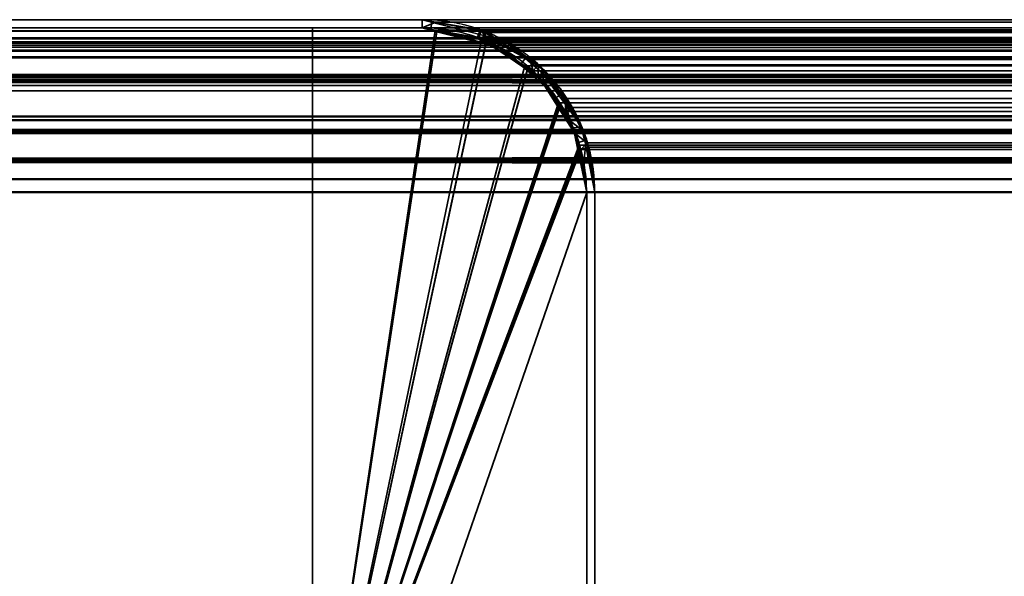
# Model space of a CAD drawing. Header units: millimetres. Extents: x -503 to 6703, y -110 to 249.
# Tile 996 of 1056: x 4027 to 4045, y 239 to 249. Entities that reach past the tile are written whole.
import ezdxf

# ---------------------------------------------------------------- set-up
doc = ezdxf.new("R2010")
doc.units = ezdxf.units.MM
doc.layers.add('152', color=7, linetype='Continuous', true_color=0xffffff)

# ---------------------------------------------------------------- blocks, each defined once
blk = doc.blocks.new('UG_SURFACE_350')
at = {"layer": '152', "color": 41, "linetype": 'Continuous', "lineweight": 35}
for points in [[(3982.35, 249.3, -5.75), (4032.35, 249.3, -5.75), (4032.35, 234.3, -5.75), (3982.35, 234.3, -5.75)], [(4032.35, 249.3, 2020.9), (4032.35, 249.3, -5.75), (3982.35, 249.3, -5.75), (3982.35, 249.3, 2070.9)], [(4032.35, 234.3, 2020.9), (4032.35, 249.3, 2020.9), (3982.35, 249.3, 2070.9), (3982.35, 234.3, 2070.9)], [(4032.35, 234.3, -5.75), (4032.35, 249.3, -5.75), (4032.35, 249.3, 2020.9), (4032.35, 234.3, 2020.9)]]:
    blk.add_3dface(points, dxfattribs=at)
blk = doc.blocks.new('UG_SURFACE_351')
at = {"layer": '152', "color": 7, "linetype": 'Continuous', "lineweight": 35}
for points in [[(4034.35, 249.45, 2018.9), (4034.35, 249.45, -5.75), (3980.35, 249.45, -5.75), (3980.35, 249.45, 2072.9)], [(3980.35, 249.45, -5.75), (4034.35, 249.45, -5.75), (4034.35, 249.3, -5.75), (3980.35, 249.3, -5.75)], [(3980.35, 249.3, 2072.9), (4034.35, 249.3, 2018.9), (4034.35, 249.45, 2018.9), (3980.35, 249.45, 2072.9)], [(4034.35, 249.3, 2018.9), (3980.35, 249.3, 2072.9), (3980.35, 249.3, -5.75), (4034.35, 249.3, -5.75)], [(4034.35, 249.45, 2018.9), (4035.429, 249.246, -5.75), (4034.522, 249.418, -5.75)], [(4035.429, 249.246, -5.75), (4034.35, 249.45, 2018.9), (4035.5, 249.156, 2017.75)], [(4034.522, 249.418, -5.75), (4034.35, 249.45, -5.75), (4034.35, 249.45, 2018.9)], [(4034.513, 249.269, -5.75), (4034.35, 249.3, -5.75), (4034.35, 249.45, -5.75), (4034.522, 249.418, -5.75)], [(4035.5, 249.156, 2017.75), (4034.35, 249.45, 2018.9), (4034.35, 249.3, 2018.9), (4035.448, 249.037, 2017.802)], [(4034.35, 249.3, -5.75), (4034.513, 249.269, -5.75), (4035.448, 249.037, 2017.802)], [(4035.448, 249.037, 2017.802), (4034.35, 249.3, 2018.9), (4034.35, 249.3, -5.75)], [(4035.378, 249.103, -5.75), (4034.513, 249.269, -5.75), (4034.522, 249.418, -5.75), (4035.429, 249.246, -5.75)], [(4035.448, 249.037, 2017.802), (4034.513, 249.269, -5.75), (4035.378, 249.103, -5.75)], [(4035.446, 249.09, -5.75), (4035.378, 249.103, -5.75), (4035.429, 249.246, -5.75), (4035.5, 249.233, -5.75)], [(4035.5, 249.156, 2017.75), (4035.5, 249.233, -5.75), (4035.429, 249.246, -5.75)], [(4035.446, 249.09, -5.75), (4035.5, 249.233, -5.75), (4035.508, 249.227, -5.75)], [(4035.452, 249.086, -5.75), (4035.446, 249.09, -5.75), (4035.508, 249.227, -5.75)], [(4035.448, 249.037, 2017.802), (4035.71, 248.974, 2017.54), (4035.861, 249.064, 2017.39), (4035.5, 249.156, 2017.75)], [(4035.508, 249.227, -5.75), (4036.235, 248.751, -5.75), (4036.145, 248.634, -5.75), (4035.452, 249.086, -5.75)], [(4035.5, 249.156, 2017.75), (4035.508, 249.227, -5.75), (4035.5, 249.233, -5.75)], [(4036.235, 248.751, -5.75), (4035.508, 249.227, -5.75), (4035.5, 249.156, 2017.75)], [(4036.235, 248.751, -5.75), (4035.5, 249.156, 2017.75), (4035.861, 249.064, 2017.39)], [(4035.448, 249.037, 2017.802), (4035.378, 249.103, -5.75), (4035.446, 249.09, -5.75)], [(4035.446, 249.09, -5.75), (4035.452, 249.086, -5.75), (4035.448, 249.037, 2017.802)], [(4035.71, 248.974, 2017.54), (4035.448, 249.037, 2017.802), (4035.452, 249.086, -5.75)], [(4035.452, 249.086, -5.75), (4036.145, 248.634, -5.75), (4036.464, 248.402, 2016.786)], [(4036.464, 248.402, 2016.786), (4035.71, 248.974, 2017.54), (4035.452, 249.086, -5.75)], [(4036.551, 248.466, 2016.699), (4035.861, 249.064, 2017.39), (4035.71, 248.974, 2017.54), (4036.464, 248.402, 2016.786)], [(4035.861, 249.064, 2017.39), (4036.577, 248.527, -5.75), (4036.235, 248.751, -5.75)], [(4035.861, 249.064, 2017.39), (4036.551, 248.466, 2016.699), (4036.577, 248.527, -5.75)], [(4036.471, 248.421, -5.75), (4036.145, 248.634, -5.75), (4036.235, 248.751, -5.75), (4036.577, 248.527, -5.75)], [(4036.145, 248.634, -5.75), (4036.471, 248.421, -5.75), (4036.464, 248.402, 2016.786)], [(4036.464, 248.402, 2016.786), (4036.56, 248.329, 2016.69), (4036.551, 248.466, 2016.699)], [(4036.56, 248.329, 2016.69), (4036.464, 248.402, 2016.786), (4036.471, 248.421, -5.75)], [(4036.577, 248.527, -5.75), (4036.871, 248.086, -5.75), (4036.754, 248.002, -5.75), (4036.471, 248.421, -5.75)], [(4036.471, 248.421, -5.75), (4037.054, 247.599, 2016.196), (4036.56, 248.329, 2016.69)], [(4036.471, 248.421, -5.75), (4036.754, 248.002, -5.75), (4037.122, 247.393, 2016.128)], [(4037.122, 247.393, 2016.128), (4037.054, 247.599, 2016.196), (4036.471, 248.421, -5.75)], [(4036.871, 248.086, -5.75), (4036.577, 248.527, -5.75), (4036.551, 248.466, 2016.699)], [(4036.551, 248.466, 2016.699), (4037.263, 247.499, -5.75), (4036.871, 248.086, -5.75)], [(4037.263, 247.499, -5.75), (4036.551, 248.466, 2016.699), (4036.872, 248.187, 2016.378)], [(4036.872, 248.187, 2016.378), (4036.551, 248.466, 2016.699), (4036.56, 248.329, 2016.69), (4037.054, 247.599, 2016.196)], [(4037.106, 247.48, -5.75), (4036.754, 248.002, -5.75), (4036.871, 248.086, -5.75), (4037.263, 247.499, -5.75)], [(4036.872, 248.187, 2016.378), (4037.271, 247.458, -5.75), (4037.263, 247.499, -5.75)], [(4036.872, 248.187, 2016.378), (4037.26, 247.44, 2015.99), (4037.271, 247.458, -5.75)], [(4037.054, 247.599, 2016.196), (4037.26, 247.44, 2015.99), (4036.872, 248.187, 2016.378)], [(4036.754, 248.002, -5.75), (4037.106, 247.48, -5.75), (4037.122, 247.393, 2016.128)], [(4037.26, 247.44, 2015.99), (4037.054, 247.599, 2016.196), (4037.122, 247.393, 2016.128)], [(4037.122, 247.401, -5.75), (4037.106, 247.48, -5.75), (4037.263, 247.499, -5.75), (4037.271, 247.458, -5.75)], [(4037.106, 247.48, -5.75), (4037.122, 247.401, -5.75), (4037.122, 247.393, 2016.128)], [(4037.271, 247.458, -5.75), (4037.313, 247.246, -5.75), (4037.164, 247.199, -5.75), (4037.122, 247.401, -5.75)], [(4037.122, 247.393, 2016.128), (4037.295, 246.871, 2015.955), (4037.344, 247.279, 2015.906), (4037.26, 247.44, 2015.99)], [(4037.122, 247.401, -5.75), (4037.164, 247.199, -5.75), (4037.35, 246.3, 2015.9)], [(4037.35, 246.3, 2015.9), (4037.295, 246.871, 2015.955), (4037.122, 247.401, -5.75)], [(4037.295, 246.871, 2015.955), (4037.122, 247.393, 2016.128), (4037.122, 247.401, -5.75)], [(4037.313, 247.246, -5.75), (4037.271, 247.458, -5.75), (4037.26, 247.44, 2015.99)], [(4037.313, 247.246, -5.75), (4037.26, 247.44, 2015.99), (4037.344, 247.279, 2015.906)], [(4037.35, 246.3, -5.75), (4037.164, 247.199, -5.75), (4037.313, 247.246, -5.75), (4037.5, 246.3, -5.75)], [(4037.164, 247.199, -5.75), (4037.35, 246.3, -5.75), (4037.35, 246.3, 2015.9)], [(4037.5, 246.3, 2015.75), (4037.344, 247.279, 2015.906), (4037.295, 246.871, 2015.955), (4037.35, 246.3, 2015.9)], [(4037.344, 247.279, 2015.906), (4037.5, 246.3, -5.75), (4037.313, 247.246, -5.75)], [(4037.344, 247.279, 2015.906), (4037.5, 246.3, 2015.75), (4037.5, 246.3, -5.75)], [(4037.5, 246.3, -5.75), (4037.5, 208.3, -5.75), (4037.35, 208.3, -5.75), (4037.35, 246.3, -5.75)], [(4037.35, 208.3, 2015.9), (4037.35, 246.3, 2015.9), (4037.35, 246.3, -5.75), (4037.35, 208.3, -5.75)], [(4037.35, 246.3, 2015.9), (4037.35, 208.3, 2015.9), (4037.5, 208.3, 2015.75), (4037.5, 246.3, 2015.75)], [(4037.5, 208.3, -5.75), (4037.5, 246.3, -5.75), (4037.5, 246.3, 2015.75), (4037.5, 208.3, 2015.75)]]:
    blk.add_3dface(points, dxfattribs=at)
blk = doc.blocks.new('UG_SURFACE_352')
at = {"layer": '152', "color": 14, "linetype": 'Continuous', "lineweight": 35}
for points in [[(4032.35, 249.3, -5.75), (4032.35, 234.3, -5.75), (4032.35, 234.3, 2020.9), (4032.35, 249.3, 2020.9)], [(4032.35, 234.3, -5.75), (4032.35, 249.3, -5.75), (4034.35, 249.3, -5.75), (4034.62, 249.246, -5.75)], [(4034.621, 249.231, 2018.629), (4034.35, 249.3, 2018.9), (4032.35, 249.3, 2020.9), (4032.35, 234.3, 2020.9)], [(4034.35, 249.3, 2018.9), (4034.35, 249.3, -5.75), (4032.35, 249.3, -5.75), (4032.35, 249.3, 2020.9)], [(4034.35, 249.3, -5.75), (4034.35, 249.3, 2018.9), (4034.621, 249.231, 2018.629)], [(4034.621, 249.231, 2018.629), (4034.62, 249.246, -5.75), (4034.35, 249.3, -5.75)], [(4032.35, 234.3, -5.75), (4034.62, 249.246, -5.75), (4035.498, 249.072, -5.75), (4035.517, 249.059, -5.75)], [(4032.35, 234.3, 2020.9), (4035.512, 249.003, 2017.738), (4034.621, 249.231, 2018.629)], [(4034.62, 249.246, -5.75), (4034.621, 249.231, 2018.629), (4035.512, 249.003, 2017.738)], [(4035.512, 249.003, 2017.738), (4035.498, 249.072, -5.75), (4034.62, 249.246, -5.75)], [(4035.517, 249.059, -5.75), (4036.271, 248.555, -5.75), (4032.35, 234.3, -5.75)], [(4032.35, 234.3, 2020.9), (4036.263, 248.521, 2016.987), (4035.789, 248.933, 2017.461), (4035.512, 249.003, 2017.738)], [(4035.512, 249.003, 2017.738), (4035.517, 249.059, -5.75), (4035.498, 249.072, -5.75)], [(4035.517, 249.059, -5.75), (4035.512, 249.003, 2017.738), (4035.789, 248.933, 2017.461)], [(4035.789, 248.933, 2017.461), (4036.271, 248.555, -5.75), (4035.517, 249.059, -5.75)], [(4035.789, 248.933, 2017.461), (4036.263, 248.521, 2016.987), (4036.271, 248.555, -5.75)], [(4032.35, 234.3, -5.75), (4036.271, 248.555, -5.75), (4036.471, 248.421, -5.75), (4036.838, 247.873, -5.75)], [(4032.35, 234.3, 2020.9), (4036.864, 247.882, 2016.386), (4036.752, 248.097, 2016.498), (4036.263, 248.521, 2016.987)], [(4036.471, 248.421, -5.75), (4036.271, 248.555, -5.75), (4036.263, 248.521, 2016.987)], [(4036.471, 248.421, -5.75), (4036.263, 248.521, 2016.987), (4036.752, 248.097, 2016.498)], [(4036.752, 248.097, 2016.498), (4036.838, 247.873, -5.75), (4036.471, 248.421, -5.75)], [(4036.752, 248.097, 2016.498), (4036.864, 247.882, 2016.386), (4036.838, 247.873, -5.75)], [(4037.226, 247.077, 2016.024), (4037.201, 247.232, 2016.048), (4036.864, 247.882, 2016.386), (4032.35, 234.3, 2020.9)], [(4036.838, 247.873, -5.75), (4037.122, 247.448, -5.75), (4037.196, 247.073, -5.75), (4032.35, 234.3, -5.75)], [(4037.122, 247.448, -5.75), (4036.838, 247.873, -5.75), (4036.864, 247.882, 2016.386)], [(4037.122, 247.448, -5.75), (4036.864, 247.882, 2016.386), (4037.201, 247.232, 2016.048)], [(4037.201, 247.232, 2016.048), (4037.196, 247.073, -5.75), (4037.122, 247.448, -5.75)], [(4037.201, 247.232, 2016.048), (4037.226, 247.077, 2016.024), (4037.196, 247.073, -5.75)], [(4032.35, 234.3, 2020.9), (4033.2, 234.3, 2020.05), (4037.35, 246.3, 2015.9), (4037.226, 247.077, 2016.024)], [(4037.196, 247.073, -5.75), (4037.35, 246.3, -5.75), (4033.2, 234.3, -5.75), (4032.35, 234.3, -5.75)], [(4037.196, 247.073, -5.75), (4037.226, 247.077, 2016.024), (4037.35, 246.3, 2015.9)], [(4037.35, 246.3, 2015.9), (4037.35, 246.3, -5.75), (4037.196, 247.073, -5.75)], [(4033.2, 234.3, -5.75), (4037.35, 246.3, -5.75), (4037.35, 208.15, -5.75)], [(4037.35, 208.15, 2015.9), (4037.35, 246.3, 2015.9), (4033.2, 234.3, 2020.05)], [(4037.35, 208.15, -5.75), (4037.35, 246.3, -5.75), (4037.35, 246.3, 2015.9), (4037.35, 208.15, 2015.9)]]:
    blk.add_3dface(points, dxfattribs=at)
blk = doc.blocks.new('UG_SURFACE_353')
at = {"layer": '152', "color": 7, "linetype": 'Continuous', "lineweight": 35}
for points in [[(3978.922, 249.108, 2074.328), (5020.708, 249.267, 2073.958), (5020.557, 249.293, 2073.807)], [(5020.557, 249.293, 2073.807), (3979.45, 249.234, 2073.8), (3978.922, 249.108, 2074.328)], [(3979.251, 249.037, 2073.999), (3980.35, 249.3, 2072.9), (5019.65, 249.3, 2072.9)], [(5019.65, 249.3, 2072.9), (5020.658, 249.126, 2073.907), (3979.251, 249.037, 2073.999)], [(3979.45, 249.234, 2073.8), (5020.557, 249.293, 2073.807), (5019.65, 249.45, 2072.9)], [(5019.65, 249.45, 2072.9), (3980.35, 249.45, 2072.9), (3979.45, 249.234, 2073.8)], [(5019.65, 249.45, 2072.9), (4965.65, 249.45, 2018.9), (4034.35, 249.45, 2018.9), (3980.35, 249.45, 2072.9)], [(4034.35, 249.3, 2018.9), (3980.35, 249.3, 2072.9), (3980.35, 249.45, 2072.9), (4034.35, 249.45, 2018.9)], [(5019.65, 249.3, 2072.9), (3980.35, 249.3, 2072.9), (4034.35, 249.3, 2018.9), (4965.65, 249.3, 2018.9)], [(4034.597, 249.407, 2018.653), (4034.35, 249.45, 2018.9), (4965.65, 249.45, 2018.9)], [(4034.35, 249.3, 2018.9), (4034.35, 249.45, 2018.9), (4034.597, 249.407, 2018.653)], [(4034.597, 249.407, 2018.653), (4035.408, 249.267, 2017.842), (4035.357, 249.126, 2017.893), (4034.35, 249.3, 2018.9)], [(4965.65, 249.3, 2018.9), (4034.35, 249.3, 2018.9), (4035.357, 249.126, 2017.893)], [(4965.65, 249.45, 2018.9), (4965.406, 249.392, 2018.656), (4034.597, 249.407, 2018.653)], [(4035.408, 249.267, 2017.842), (4034.597, 249.407, 2018.653), (4965.406, 249.392, 2018.656)], [(4035.357, 249.126, 2017.893), (4964.552, 249.037, 2017.802), (4965.65, 249.3, 2018.9)], [(4035.408, 249.267, 2017.842), (4965.406, 249.392, 2018.656), (4964.514, 249.178, 2017.764)], [(3978.618, 248.877, 2074.632), (5021.381, 248.863, 2074.631), (5020.708, 249.267, 2073.958)], [(3978.922, 249.108, 2074.328), (3978.618, 248.877, 2074.632), (5020.708, 249.267, 2073.958)], [(5020.658, 249.126, 2073.907), (5020.75, 249.07, 2074), (3979.251, 249.037, 2073.999)], [(4035.45, 249.07, 2017.8), (4035.357, 249.126, 2017.893), (4035.408, 249.267, 2017.842), (4035.489, 249.218, 2017.761)], [(4035.357, 249.126, 2017.893), (4035.45, 249.07, 2017.8), (4964.552, 249.037, 2017.802)], [(4964.514, 249.178, 2017.764), (4035.489, 249.218, 2017.761), (4035.408, 249.267, 2017.842)], [(4036.371, 248.517, 2016.879), (4035.45, 249.07, 2017.8), (4035.489, 249.218, 2017.761), (4036.315, 248.722, 2016.935)], [(4035.489, 249.218, 2017.761), (4964.514, 249.178, 2017.764), (4964.222, 249.108, 2017.472)], [(4964.222, 249.108, 2017.472), (4036.315, 248.722, 2016.935), (4035.489, 249.218, 2017.761)], [(5021.763, 248.402, 2075.013), (3978.234, 248.4, 2075.016), (3978.99, 248.974, 2074.26)], [(5021.67, 248.517, 2074.921), (3978.99, 248.974, 2074.26), (3979.251, 249.037, 2073.999)], [(5021.67, 248.517, 2074.921), (5021.763, 248.402, 2075.013), (3978.99, 248.974, 2074.26)], [(3979.251, 249.037, 2073.999), (5020.75, 249.07, 2074), (5021.67, 248.517, 2074.921)], [(4964.29, 248.974, 2017.54), (4035.45, 249.07, 2017.8), (4036.371, 248.517, 2016.879)], [(4964.29, 248.974, 2017.54), (4964.552, 249.037, 2017.802), (4035.45, 249.07, 2017.8)], [(4964.222, 249.108, 2017.472), (4963.691, 248.705, 2016.941), (4036.315, 248.722, 2016.935)], [(4036.371, 248.517, 2016.879), (4963.533, 248.4, 2016.783), (4964.29, 248.974, 2017.54)], [(5021.381, 248.863, 2074.631), (3978.618, 248.877, 2074.632), (3978.029, 248.43, 2075.221)], [(3978.029, 248.43, 2075.221), (5021.771, 248.628, 2075.022), (5021.381, 248.863, 2074.631)], [(3978.029, 248.43, 2075.221), (5022.088, 248.231, 2075.338), (5021.771, 248.628, 2075.022)], [(4036.471, 248.628, 2016.778), (4036.315, 248.722, 2016.935), (4963.691, 248.705, 2016.941)], [(4036.315, 248.722, 2016.935), (4036.471, 248.628, 2016.778), (4036.371, 248.517, 2016.879)], [(4036.463, 248.401, 2016.787), (4036.371, 248.517, 2016.879), (4036.471, 248.628, 2016.778)], [(4036.963, 247.773, 2016.286), (4036.463, 248.401, 2016.787), (4036.471, 248.628, 2016.778), (4036.961, 248.015, 2016.29)], [(4036.471, 248.628, 2016.778), (4963.691, 248.705, 2016.941), (4963.329, 248.43, 2016.579)], [(4963.329, 248.43, 2016.579), (4036.961, 248.015, 2016.29), (4036.471, 248.628, 2016.778)], [(3978.029, 248.43, 2075.221), (3977.906, 248.248, 2075.344), (5022.088, 248.231, 2075.338)], [(5022.264, 247.773, 2075.514), (3978.14, 248.329, 2075.11), (3978.234, 248.4, 2075.016)], [(3978.234, 248.4, 2075.016), (5021.763, 248.402, 2075.013), (5022.264, 247.773, 2075.514)], [(4036.371, 248.517, 2016.879), (4036.463, 248.401, 2016.787), (4963.533, 248.4, 2016.783)], [(4036.463, 248.401, 2016.787), (4962.946, 247.599, 2016.196), (4963.44, 248.329, 2016.69)], [(4962.946, 247.599, 2016.196), (4036.463, 248.401, 2016.787), (4036.963, 247.773, 2016.286)], [(4963.44, 248.329, 2016.69), (4963.533, 248.4, 2016.783), (4036.463, 248.401, 2016.787)], [(4963.329, 248.43, 2016.579), (4963.045, 248.01, 2016.295), (4036.961, 248.015, 2016.29)], [(5022.088, 248.231, 2075.338), (3977.906, 248.248, 2075.344), (3977.511, 247.664, 2075.739)], [(3977.511, 247.664, 2075.739), (5022.394, 247.847, 2075.644), (5022.088, 248.231, 2075.338)], [(3977.646, 247.599, 2075.604), (3978.14, 248.329, 2075.11), (5022.264, 247.773, 2075.514)], [(4037.094, 247.847, 2016.156), (4036.961, 248.015, 2016.29), (4963.045, 248.01, 2016.295)], [(4036.961, 248.015, 2016.29), (4037.094, 247.847, 2016.156), (4036.963, 247.773, 2016.286)], [(4037.094, 247.847, 2016.156), (4963.045, 248.01, 2016.295), (4962.811, 247.664, 2016.061)], [(3977.432, 247.428, 2075.818), (5022.567, 247.424, 2075.818), (5022.394, 247.847, 2075.644)], [(3977.511, 247.664, 2075.739), (3977.432, 247.428, 2075.818), (5022.394, 247.847, 2075.644)], [(5022.264, 247.773, 2075.514), (3977.577, 247.39, 2075.673), (3977.646, 247.599, 2075.604)], [(5022.264, 247.773, 2075.514), (5022.422, 247.386, 2075.672), (3977.577, 247.39, 2075.673)], [(4037.123, 247.385, 2016.128), (4036.963, 247.773, 2016.286), (4037.094, 247.847, 2016.156), (4037.359, 247.202, 2015.891)], [(4036.963, 247.773, 2016.286), (4962.877, 247.39, 2016.127), (4962.946, 247.599, 2016.196)], [(4036.963, 247.773, 2016.286), (4037.123, 247.385, 2016.128), (4962.877, 247.39, 2016.127)], [(4962.811, 247.664, 2016.061), (4037.359, 247.202, 2015.891), (4037.094, 247.847, 2016.156)], [(4962.811, 247.664, 2016.061), (4962.655, 247.192, 2015.904), (4037.359, 247.202, 2015.891)], [(5022.567, 247.424, 2075.818), (3977.432, 247.428, 2075.818), (3977.257, 246.9, 2075.992)], [(3977.257, 246.9, 2075.992), (5022.69, 247.124, 2075.94), (5022.567, 247.424, 2075.818)], [(3977.405, 246.871, 2075.845), (3977.577, 247.39, 2075.673), (5022.422, 247.386, 2075.672)], [(5022.422, 247.386, 2075.672), (5022.545, 247.085, 2075.795), (3977.405, 246.871, 2075.845)], [(4962.705, 246.871, 2015.955), (4962.877, 247.39, 2016.127), (4037.123, 247.385, 2016.128)], [(4962.705, 246.871, 2015.955), (4037.123, 247.385, 2016.128), (4037.245, 247.085, 2016.005)], [(4037.359, 247.202, 2015.891), (4037.245, 247.085, 2016.005), (4037.123, 247.385, 2016.128)], [(4037.359, 247.202, 2015.891), (4037.39, 247.124, 2015.86), (4037.245, 247.085, 2016.005)], [(4037.39, 247.124, 2015.86), (4037.359, 247.202, 2015.891), (4962.655, 247.192, 2015.904)], [(4037.39, 247.124, 2015.86), (4962.655, 247.192, 2015.904), (4962.558, 246.9, 2015.808)], [(3977.257, 246.9, 2075.992), (5022.768, 246.544, 2076.018), (5022.69, 247.124, 2075.94)], [(5022.545, 247.085, 2075.795), (5022.65, 246.3, 2075.9), (3977.405, 246.871, 2075.845)], [(4037.35, 246.3, 2015.9), (4037.245, 247.085, 2016.005), (4037.39, 247.124, 2015.86), (4037.5, 246.3, 2015.75)], [(4037.245, 247.085, 2016.005), (4962.65, 246.3, 2015.9), (4962.705, 246.871, 2015.955)], [(4037.245, 247.085, 2016.005), (4037.35, 246.3, 2015.9), (4962.65, 246.3, 2015.9)], [(4962.558, 246.9, 2015.808), (4037.5, 246.3, 2015.75), (4037.39, 247.124, 2015.86)], [(3977.257, 246.9, 2075.992), (3977.224, 246.548, 2076.026), (5022.768, 246.544, 2076.018)], [(5022.65, 246.3, 2075.9), (3977.35, 246.3, 2075.9), (3977.405, 246.871, 2075.845)], [(4962.558, 246.9, 2015.808), (4962.5, 246.3, 2015.75), (4037.5, 246.3, 2015.75)], [(5022.768, 246.544, 2076.018), (3977.224, 246.548, 2076.026), (3977.2, 246.3, 2076.05)], [(3977.2, 246.3, 2076.05), (5022.8, 246.3, 2076.05), (5022.768, 246.544, 2076.018)], [(3977.2, 246.3, 2076.05), (3977.2, 230.45, 2076.05), (5022.8, 230.45, 2076.05), (5022.8, 246.3, 2076.05)], [(5022.65, 246.3, 2075.9), (5022.65, 230.45, 2075.9), (3977.35, 230.45, 2075.9), (3977.35, 246.3, 2075.9)], [(4962.65, 208.3, 2015.9), (4962.65, 246.3, 2015.9), (4037.35, 246.3, 2015.9), (4037.35, 208.3, 2015.9)], [(4037.5, 246.3, 2015.75), (4037.5, 208.3, 2015.75), (4037.35, 208.3, 2015.9), (4037.35, 246.3, 2015.9)], [(4037.5, 208.3, 2015.75), (4037.5, 246.3, 2015.75), (4962.5, 246.3, 2015.75), (4962.5, 208.3, 2015.75)]]:
    blk.add_3dface(points, dxfattribs=at)
blk = doc.blocks.new('UG_SURFACE_354')
at = {"layer": '152', "color": 14, "linetype": 'Continuous', "lineweight": 35}
for points in [[(4032.35, 249.3, 2020.9), (4032.35, 234.3, 2020.9), (4967.65, 234.3, 2020.9), (4967.65, 249.3, 2020.9)], [(4032.35, 234.3, 2020.9), (4032.35, 249.3, 2020.9), (4034.35, 249.3, 2018.9), (4034.585, 249.259, 2018.665)], [(4967.65, 249.3, 2020.9), (4965.65, 249.3, 2018.9), (4034.35, 249.3, 2018.9), (4032.35, 249.3, 2020.9)], [(4034.585, 249.259, 2018.665), (4034.35, 249.3, 2018.9), (4965.65, 249.3, 2018.9)], [(4965.65, 249.3, 2018.9), (4965.418, 249.244, 2018.668), (4034.585, 249.259, 2018.665)], [(4034.585, 249.259, 2018.665), (4035.357, 249.126, 2017.893), (4035.435, 249.079, 2017.815), (4032.35, 234.3, 2020.9)], [(4035.357, 249.126, 2017.893), (4034.585, 249.259, 2018.665), (4965.418, 249.244, 2018.668)], [(4035.357, 249.126, 2017.893), (4965.418, 249.244, 2018.668), (4964.568, 249.041, 2017.818)], [(4964.568, 249.041, 2017.818), (4035.435, 249.079, 2017.815), (4035.357, 249.126, 2017.893)], [(4032.35, 234.3, 2020.9), (4035.435, 249.079, 2017.815), (4036.222, 248.607, 2017.028)], [(4035.435, 249.079, 2017.815), (4964.568, 249.041, 2017.818), (4964.29, 248.974, 2017.54)], [(4964.29, 248.974, 2017.54), (4036.222, 248.607, 2017.028), (4035.435, 249.079, 2017.815)], [(4964.29, 248.974, 2017.54), (4963.785, 248.59, 2017.035), (4036.222, 248.607, 2017.028)], [(4036.222, 248.607, 2017.028), (4036.371, 248.517, 2016.879), (4036.836, 247.933, 2016.414), (4032.35, 234.3, 2020.9)], [(4036.371, 248.517, 2016.879), (4036.222, 248.607, 2017.028), (4963.785, 248.59, 2017.035)], [(4036.371, 248.517, 2016.879), (4963.785, 248.59, 2017.035), (4963.44, 248.329, 2016.69)], [(4963.44, 248.329, 2016.69), (4036.836, 247.933, 2016.414), (4036.371, 248.517, 2016.879)], [(4963.44, 248.329, 2016.69), (4963.169, 247.929, 2016.419), (4036.836, 247.933, 2016.414)], [(4036.836, 247.933, 2016.414), (4036.963, 247.773, 2016.286), (4037.215, 247.159, 2016.035), (4032.35, 234.3, 2020.9)], [(4036.963, 247.773, 2016.286), (4036.836, 247.933, 2016.414), (4963.169, 247.929, 2016.419)], [(4036.963, 247.773, 2016.286), (4963.169, 247.929, 2016.419), (4962.946, 247.599, 2016.196)], [(4962.946, 247.599, 2016.196), (4037.215, 247.159, 2016.035), (4036.963, 247.773, 2016.286)], [(4962.946, 247.599, 2016.196), (4962.797, 247.149, 2016.047), (4037.215, 247.159, 2016.035)], [(4032.35, 234.3, 2020.9), (4037.215, 247.159, 2016.035), (4037.245, 247.085, 2016.005)], [(4037.245, 247.085, 2016.005), (4037.215, 247.159, 2016.035), (4962.797, 247.149, 2016.047)], [(4037.245, 247.085, 2016.005), (4962.797, 247.149, 2016.047), (4962.705, 246.871, 2015.955)], [(4037.245, 247.085, 2016.005), (4037.35, 246.3, 2015.9), (4033.2, 234.3, 2020.05), (4032.35, 234.3, 2020.9)], [(4962.705, 246.871, 2015.955), (4037.35, 246.3, 2015.9), (4037.245, 247.085, 2016.005)], [(4962.705, 246.871, 2015.955), (4962.65, 246.3, 2015.9), (4037.35, 246.3, 2015.9)], [(4033.2, 234.3, 2020.05), (4037.35, 246.3, 2015.9), (4037.35, 208.15, 2015.9)], [(4037.35, 208.15, 2015.9), (4037.35, 246.3, 2015.9), (4962.65, 246.3, 2015.9), (4962.65, 208.15, 2015.9)]]:
    blk.add_3dface(points, dxfattribs=at)
blk = doc.blocks.new('UG_SURFACE_355')
at = {"layer": '152', "color": 14, "linetype": 'Continuous', "lineweight": 35}
for points in [[(3979.493, 249.095, 2073.757), (5020.514, 249.151, 2073.764), (5019.65, 249.3, 2072.9)], [(5019.65, 249.3, 2072.9), (3980.35, 249.3, 2072.9), (3979.493, 249.095, 2073.757)], [(5019.65, 249.3, 2072.9), (5017.65, 249.3, 2070.9), (3982.35, 249.3, 2070.9), (3980.35, 249.3, 2072.9)], [(5017.65, 230.45, 2070.9), (3982.35, 230.45, 2070.9), (3982.35, 249.3, 2070.9), (5017.65, 249.3, 2070.9)], [(3978.701, 248.754, 2074.549), (5021.299, 248.741, 2074.549), (5020.658, 249.126, 2073.907)], [(3978.99, 248.974, 2074.26), (3978.701, 248.754, 2074.549), (5020.658, 249.126, 2073.907)], [(3978.99, 248.974, 2074.26), (5020.658, 249.126, 2073.907), (5020.514, 249.151, 2073.764)], [(5020.514, 249.151, 2073.764), (3979.493, 249.095, 2073.757), (3978.99, 248.974, 2074.26)], [(5021.299, 248.741, 2074.549), (3978.701, 248.754, 2074.549), (3978.14, 248.329, 2075.11)], [(3978.14, 248.329, 2075.11), (5021.67, 248.517, 2074.921), (5021.299, 248.741, 2074.549)], [(3978.14, 248.329, 2075.11), (5021.972, 248.139, 2075.222), (5021.67, 248.517, 2074.921)], [(3978.14, 248.329, 2075.11), (3978.023, 248.156, 2075.227), (5021.972, 248.139, 2075.222)], [(5021.972, 248.139, 2075.222), (3978.023, 248.156, 2075.227), (3977.646, 247.599, 2075.604)], [(3977.646, 247.599, 2075.604), (5022.264, 247.773, 2075.514), (5021.972, 248.139, 2075.222)], [(3977.571, 247.374, 2075.679), (5022.429, 247.37, 2075.679), (5022.264, 247.773, 2075.514)], [(3977.646, 247.599, 2075.604), (3977.571, 247.374, 2075.679), (5022.264, 247.773, 2075.514)], [(5022.429, 247.37, 2075.679), (3977.571, 247.374, 2075.679), (3977.405, 246.871, 2075.845)], [(3977.405, 246.871, 2075.845), (5022.545, 247.085, 2075.795), (5022.429, 247.37, 2075.679)], [(3977.405, 246.871, 2075.845), (5022.619, 246.532, 2075.869), (5022.545, 247.085, 2075.795)], [(3977.405, 246.871, 2075.845), (3977.373, 246.536, 2075.877), (5022.619, 246.532, 2075.869)], [(5022.619, 246.532, 2075.869), (3977.373, 246.536, 2075.877), (3977.35, 246.3, 2075.9)], [(3977.35, 246.3, 2075.9), (5022.65, 246.3, 2075.9), (5022.619, 246.532, 2075.869)], [(3977.35, 246.3, 2075.9), (3977.35, 230.45, 2075.9), (5022.65, 230.45, 2075.9), (5022.65, 246.3, 2075.9)]]:
    blk.add_3dface(points, dxfattribs=at)
blk = doc.blocks.new('UG_SURFACE_356')
at = {"layer": '152', "color": 41, "linetype": 'Continuous', "lineweight": 35}
for points in [[(3982.35, 234.3, 2070.9), (3982.35, 249.3, 2070.9), (4032.35, 249.3, 2020.9), (4032.35, 234.3, 2020.9)], [(3982.35, 249.3, 2070.9), (3982.35, 234.3, 2070.9), (5017.65, 234.3, 2070.9), (5017.65, 249.3, 2070.9)], [(5017.65, 249.3, 2070.9), (4967.65, 249.3, 2020.9), (4032.35, 249.3, 2020.9), (3982.35, 249.3, 2070.9)], [(4032.35, 234.3, 2020.9), (4032.35, 249.3, 2020.9), (4967.65, 249.3, 2020.9), (4967.65, 234.3, 2020.9)]]:
    blk.add_3dface(points, dxfattribs=at)

msp = doc.modelspace()

# ---------------------------------------------------------------- linework, layer by layer
at = {"layer": '152', "color": 251, "linetype": 'Continuous', "lineweight": -3, "true_color": 0x636466}
for p, q in [((3980.35, 249.45, 2072.9), (5019.65, 249.45, 2072.9)), ((3980.35, 249.45, -5.75), (4034.35, 249.45, -5.75)), ((3980.35, 249.45, 2072.9), (4034.35, 249.45, 2018.9)), ((4034.35, 249.45, 2018.9), (3980.35, 249.45, 2072.9)), ((3980.35, 249.3, 2072.9), (4034.35, 249.3, 2018.9)), ((4034.35, 249.3, 2018.9), (3980.35, 249.3, 2072.9)), ((3980.35, 249.3, -5.75), (4034.35, 249.3, -5.75)), ((3980.35, 249.3, 2072.9), (5019.65, 249.3, 2072.9)), ((3982.35, 249.3, 2070.9), (5017.65, 249.3, 2070.9)), ((3982.35, 249.3, 2070.9), (4032.35, 249.3, 2020.9)), ((4032.35, 249.3, 2020.9), (3982.35, 249.3, 2070.9)), ((3982.35, 249.3, 2070.9), (5017.65, 249.3, 2070.9)), ((3982.35, 249.3, -5.75), (4032.35, 249.3, -5.75)), ((4032.35, 249.3, -5.75), (4034.35, 249.3, -5.75)), ((4032.35, 249.3, -5.75), (4032.35, 249.3, 2020.9)), ((4032.35, 234.3, 2020.9), (4032.35, 249.3, 2020.9)), ((4032.35, 249.3, 2020.9), (4032.35, 234.3, 2020.9)), ((4032.35, 249.3, 2020.9), (4967.65, 249.3, 2020.9)), ((4034.35, 249.3, 2018.9), (4032.35, 249.3, 2020.9)), ((4032.35, 234.3, -5.75), (4032.35, 249.3, -5.75)), ((4032.35, 249.3, -5.75), (4032.35, 234.3, -5.75)), ((4032.35, 249.3, 2020.9), (4967.65, 249.3, 2020.9)), ((4032.35, 249.3, -5.75), (4032.35, 249.3, 2020.9)), ((4032.35, 234.3, 2020.9), (4032.35, 249.3, 2020.9)), ((4032.35, 249.3, 2020.9), (4032.35, 234.3, 2020.9)), ((4032.35, 249.3, 2020.9), (4034.35, 249.3, 2018.9)), ((4034.35, 249.45, -5.75), (4034.35, 249.45, 2018.9)), ((4034.35, 249.45, 2018.9), (4965.65, 249.45, 2018.9)), ((4034.35, 249.3, -5.75), (4034.35, 249.3, 2018.9)), ((4034.35, 249.3, 2018.9), (4965.65, 249.3, 2018.9)), ((4034.35, 249.3, 2018.9), (4965.65, 249.3, 2018.9)), ((4034.35, 249.3, -5.75), (4034.35, 249.3, 2018.9)), ((3977.2, 246.3, 2076.05), (5022.8, 246.3, 2076.05)), ((3977.35, 246.3, 2075.9), (5022.65, 246.3, 2075.9)), ((3977.35, 246.3, 2075.9), (5022.65, 246.3, 2075.9)), ((4037.35, 246.3, -5.75), (4037.35, 246.3, 2015.9)), ((4037.35, 246.3, -5.75), (4037.35, 208.15, -5.75)), ((4037.35, 246.3, 2015.9), (4037.35, 208.3, 2015.9)), ((4037.35, 246.3, 2015.9), (4037.35, 208.3, 2015.9)), ((4037.35, 246.3, 2015.9), (4962.65, 246.3, 2015.9)), ((4037.35, 246.3, 2015.9), (4037.35, 208.15, 2015.9)), ((4037.35, 246.3, -5.75), (4037.35, 208.3, -5.75)), ((4037.35, 246.3, 2015.9), (4037.35, 208.15, 2015.9)), ((4037.5, 246.3, -5.75), (4037.5, 246.3, 2015.75)), ((4037.5, 246.3, 2015.75), (4037.5, 208.3, 2015.75)), ((4037.5, 246.3, 2015.75), (4962.5, 246.3, 2015.75)), ((4037.5, 246.3, 2015.75), (4037.5, 208.3, 2015.75)), ((4037.5, 246.3, -5.75), (4037.5, 208.3, -5.75))]:
    msp.add_line(p, q, dxfattribs=at)
msp.add_arc((4034.35, 246.3, -5.75), 3, 0, 90, dxfattribs=at)
for points, degree in [([(3980.35, 249.3, 2072.9), (4326.783, 249.3, 2072.9), (4673.217, 249.3, 2072.9), (5019.65, 249.3, 2072.9)], 3), ([(4034.35, 249.3, -5.75), (4034.35, 249.45, -5.75)], 1), ([(4037.35, 246.3, -5.75), (4037.5, 246.3, -5.75)], 1), ([(4037.35, 246.3, -5.75), (4037.35, 246.3, 668.133), (4037.35, 246.3, 1342.017), (4037.35, 246.3, 2015.9)], 3), ([(4037.35, 246.3, 2015.9), (4345.783, 246.3, 2015.9), (4654.217, 246.3, 2015.9), (4962.65, 246.3, 2015.9)], 3)]:
    msp.add_open_spline(points, degree=degree, dxfattribs=at)
for points in [[(4037.5, 246.3, 2015.75), (4037.5, 249.45, 2015.75), (4034.35, 249.45, 2018.9)], [(4037.5, 246.3, -5.75), (4037.5, 249.45, -5.75), (4034.35, 249.45, -5.75)], [(4037.35, 246.3, 2015.9), (4037.35, 249.3, 2015.9), (4034.35, 249.3, 2018.9)]]:
    msp.add_rational_spline(points, [1, 0.707106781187, 1], degree=2, dxfattribs=at)
for points, knots in [([(4037.5, 246.3, 2015.75), (4037.5, 246.808, 2015.75), (4037.373, 247.296, 2015.877), (4036.963, 248.118, 2016.287), (4036.687, 248.45, 2016.563), (4035.771, 249.222, 2017.479), (4035.062, 249.45, 2018.188), (4034.35, 249.45, 2018.9)], [0, 0, 0, 0, 0.25, 0.25, 0.5, 0.5, 1, 1, 1, 1]), ([(4037.35, 246.3, -5.75), (4037.35, 247.088, -5.75), (4037.027, 247.866, -5.75), (4035.916, 248.977, -5.75), (4035.138, 249.3, -5.75), (4034.35, 249.3, -5.75)], [0, 0, 0, 0, 0.5, 0.5, 1, 1, 1, 1]), ([(4037.35, 246.3, 2015.9), (4037.35, 246.784, 2015.9), (4037.229, 247.249, 2016.021), (4036.838, 248.032, 2016.412), (4036.576, 248.347, 2016.674), (4035.704, 249.083, 2017.546), (4035.028, 249.3, 2018.222), (4034.35, 249.3, 2018.9)], [0, 0, 0, 0, 0.25, 0.25, 0.5, 0.5, 1, 1, 1, 1]), ([(4037.35, 246.3, 2015.9), (4037.35, 246.784, 2015.9), (4037.229, 247.249, 2016.021), (4036.838, 248.032, 2016.412), (4036.576, 248.347, 2016.674), (4035.704, 249.083, 2017.546), (4035.028, 249.3, 2018.222), (4034.35, 249.3, 2018.9)], [0, 0, 0, 0, 0.25, 0.25, 0.5, 0.5, 1, 1, 1, 1]), ([(4037.35, 246.3, 2015.9), (4037.35, 246.775, 2015.9), (4037.231, 247.247, 2016.019), (4036.837, 248.035, 2016.413), (4036.573, 248.35, 2016.677), (4035.705, 249.081, 2017.545), (4035.029, 249.3, 2018.221), (4034.35, 249.3, 2018.9)], [0, 0, 0, 0, 0.25, 0.25, 0.5, 0.5, 1, 1, 1, 1])]:
    msp.add_open_spline(points, degree=3, knots=knots, dxfattribs=at)

# ---------------------------------------------------------------- block references
for name in ['UG_SURFACE_351', 'UG_SURFACE_353', 'UG_SURFACE_355', 'UG_SURFACE_350', 'UG_SURFACE_356', 'UG_SURFACE_352', 'UG_SURFACE_354']:
    msp.add_blockref(name, (0, 0), dxfattribs=at)

doc.saveas('drawing.dxf')
